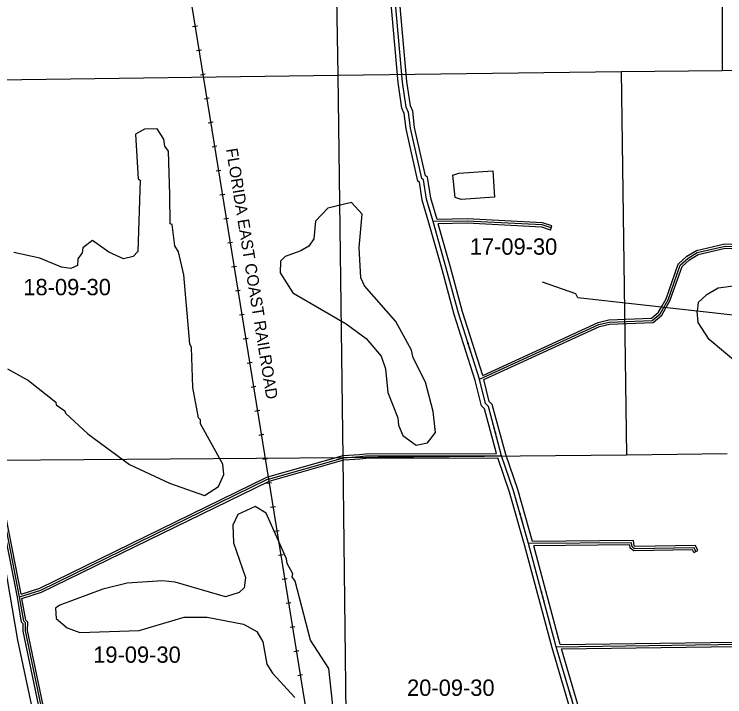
# Model space of a CAD drawing. Extents: x 418523 to 616617, y 1878279 to 2196743.
# Drawn here: x 553602 to 563379, y 1952469 to 1961859 of the extents above; entities that cross this region are included whole.
import ezdxf

# ---------------------------------------------------------------- set-up
doc = ezdxf.new("R2010")
doc.units = 0
for name, color, linetype in [('Level 1', 7, 'Continuous'), ('Level 13', 7, 'Continuous'), ('Level 14', 7, 'Continuous'), ('Level 2', 7, 'Continuous'), ('Level 31', 7, 'Continuous'), ('Level 32', 7, 'Continuous'), ('Level 34', 7, 'Continuous'), ('Level 37', 7, 'Continuous'), ('Level 5', 7, 'Continuous'), ('Level 51', 7, 'Continuous'), ('Level 7', 7, 'Continuous')]:
    doc.layers.add(name, color=color, linetype=linetype)

msp = doc.modelspace()

# ---------------------------------------------------------------- linework, layer by layer
at = {"layer": 'Level 1'}
for p, q in [((563325.605, 1966421.114), (563344.575, 1961086.233)), ((557970.841, 1966351.416), (558055.874, 1961018.408)), ((552789.191, 1960950.542), (558055.874, 1961018.408)), ((558055.874, 1961018.408), (561951.337, 1961068.914)), ((558055.874, 1961018.408), (558122.982, 1955755.473)), ((561951.337, 1961068.914), (563344.575, 1961086.233)), ((561951.337, 1961068.914), (562028.438, 1955793.953)), ((563344.575, 1961086.233), (566044.955, 1961105.029)), ((558122.982, 1955755.473), (552870.35, 1955713.594)), ((562028.438, 1955793.953), (558122.982, 1955755.473)), ((558122.982, 1955755.473), (558186.036, 1950452.524)), ((563413.668, 1955811.287), (562028.438, 1955793.953))]:
    msp.add_line(p, q, dxfattribs=at)
at = {"layer": 'Level 13'}
msp.add_line((561059.554, 1953157.276), (560679.705, 1954575.406), dxfattribs=at)
for points in [[(559366.209, 1959005.566), (559275.282, 1959314.181), (559234.401, 1959581.21), (559209.368, 1959598.004), (559052.796, 1960290.447), (559028.291, 1960507.248), (558995.16, 1960582.248), (558946.226, 1960924.211), (558727.595, 1963350.716), (558637.038, 1963792.794), (558545.952, 1964034.865)], [(560002.402, 1956836.535), (559713.043, 1957746.056), (559547.685, 1958363.244), (559366.209, 1959005.566)], [(560307.915, 1955785.149), (560126.183, 1956460.923), (560084.706, 1956502.851), (560002.402, 1956836.535)], [(560679.705, 1954575.406), (560473.327, 1955301.426), (560307.915, 1955785.149)], [(562689.623, 1946556.488), (562685.435, 1947033.971), (562496.226, 1948051.581), (562463.011, 1948101.485), (562422.072, 1948360.144), (562388.86, 1948410.412), (562199.028, 1949177.834), (562165.816, 1949227.738), (561860.66, 1950337.288), (561761.371, 1950621.189), (561728.546, 1950821.281), (561637.386, 1951054.979), (561645.854, 1951138.233), (561538.356, 1951438.521), (561456.135, 1951814.019), (561059.554, 1953157.276)]]:
    msp.add_lwpolyline(points, dxfattribs=at)
at = {"layer": 'Level 14'}
for p, q in [((561001.794, 1953141.016), (560621.747, 1954559.882)), ((561113.433, 1953188.031), (560749.686, 1954546.05))]:
    msp.add_line(p, q, dxfattribs=at)
for points in [[(559419.681, 1959036.386), (559333.981, 1959327.26), (559289.721, 1959616.349), (559262.626, 1959634.527), (559112.047, 1960300.463), (559086.881, 1960523.103), (559053.385, 1960598.931), (559005.846, 1960931.157), (558787.052, 1963359.456), (558694.866, 1963809.483), (558604.013, 1964050.938)], [(559308.469, 1958989.252), (559216.583, 1959301.104), (559179.08, 1959546.071), (559156.111, 1959561.481), (558993.545, 1960280.431), (558969.7, 1960491.394), (558936.934, 1960565.565), (558886.608, 1960917.264), (558668.138, 1963341.976), (558579.209, 1963776.105), (558501.17, 1963983.505)], [(559944.623, 1956820.236), (559655.446, 1957729.188), (559489.832, 1958347.322), (559308.469, 1958989.252)], [(560048.187, 1956890.535), (559770.641, 1957762.925), (559605.536, 1958379.165), (559436.732, 1958976.638)], [(560237.746, 1955815.031), (560072.363, 1956430.011), (560030.412, 1956472.417), (559944.622, 1956820.236)], [(560365.338, 1955802.666), (560180.003, 1956491.836), (560138.999, 1956533.285), (560065.236, 1956832.344)], [(560621.747, 1954559.882), (560416.044, 1955283.504), (560254.792, 1955755.059)], [(560733.415, 1954605.903), (560530.611, 1955319.348), (560365.339, 1955802.666)], [(562629.292, 1946593.916), (562625.482, 1947028.18), (562439.477, 1948028.55), (562405.797, 1948079.155), (562364.842, 1948337.919), (562333.097, 1948385.966), (562143.291, 1949153.286), (562110.521, 1949202.526), (561803.348, 1950319.407), (561703.008, 1950606.316), (561670.356, 1950805.348), (561576.228, 1951046.654), (561584.786, 1951130.796), (561480.567, 1951421.924), (561397.981, 1951799.088), (561001.794, 1953141.016)], [(562749.622, 1946557.015), (562745.388, 1947039.763), (562552.973, 1948074.611), (562520.226, 1948123.814), (562479.303, 1948382.37), (562444.622, 1948434.86), (562254.766, 1949202.381), (562221.111, 1949252.951), (561917.972, 1950355.168), (561819.735, 1950636.062), (561786.735, 1950837.214), (561698.544, 1951063.303), (561706.921, 1951145.671), (561596.145, 1951455.116), (561514.288, 1951828.951), (561130.681, 1953128.266)]]:
    msp.add_lwpolyline(points, dxfattribs=at)
at = {"layer": 'Level 31'}
for p, q in [((558440.597, 1955782.053), (560307.915, 1955785.149)), ((553675.183, 1953844.005), (553305.158, 1955720.754))]:
    msp.add_line(p, q, dxfattribs=at)
for points in [[(560991.561, 1958918.056), (560866.601, 1958959.835), (559833.173, 1959012.706), (559366.209, 1959005.566)], [(562542.966, 1957833.671), (562597.811, 1957929.9), (562765.672, 1958404.767), (562874.488, 1958504.496), (562999.747, 1958579.091), (563383.44, 1958669.763), (563750.035, 1958652.113), (564799.639, 1958332.392), (565049.883, 1958373.592), (566568.709, 1958977.895)], [(560002.402, 1956836.535), (561646.516, 1957590.496), (561788.501, 1957623.587), (562380.279, 1957647.168), (562488.76, 1957738.532), (562542.966, 1957833.671)], [(557100.687, 1955463.798), (558131.96, 1955757.781), (558357.083, 1955773.91), (558440.597, 1955782.053)], [(553675.183, 1953844.005), (553967.198, 1953934.834), (557089.25, 1955460.556), (557100.687, 1955463.798)], [(562980.472, 1954469.151), (562955.519, 1954519.398), (562138.308, 1954504.746), (562105.037, 1954529.922), (562096.933, 1954588.491), (560679.705, 1954575.406)], [(561059.554, 1953157.276), (564560.889, 1953206.231), (565612.007, 1953436.736), (566637.796, 1953700.786), (567380.759, 1953990.638), (569389.716, 1953976.766)], [(553665.121, 1950109.33), (553682.946, 1950467.841), (553767.196, 1950850.895), (553977.326, 1951517.25), (554011.356, 1951767.347), (553996.139, 1952234.318), (553757.382, 1953376.847), (553757.683, 1953485.215), (553732.672, 1953510.376), (553675.183, 1953844.005)]]:
    msp.add_lwpolyline(points, dxfattribs=at)
at = {"layer": 'Level 32'}
for p, q in [((560982.049, 1958889.603), (561001.075, 1958946.508)), ((558439.113, 1955812.051), (560237.746, 1955815.031)), ((558442.082, 1955752.054), (560254.792, 1955755.06)), ((553645.68, 1953838.554), (553280.464, 1955690.911)), ((553698.159, 1953882.568), (553334.593, 1955726.557)), ((562953.603, 1954455.806), (563007.342, 1954482.495))]:
    msp.add_line(p, q, dxfattribs=at)
for points in [[(561001.075, 1958946.508), (560872.226, 1958989.587), (559833.711, 1959042.719), (559419.681, 1959036.386)], [(560982.049, 1958889.603), (560860.975, 1958930.082), (559832.636, 1958982.694), (559436.732, 1958976.639)], [(562516.901, 1957848.526), (562570.42, 1957942.426), (562739.882, 1958421.826), (562856.49, 1958528.696), (562988.359, 1958607.226), (563380.657, 1958699.933), (563755.206, 1958681.9), (564801.679, 1958363.133), (565041.807, 1958402.667), (566530.378, 1958994.931)], [(562569.031, 1957818.816), (562625.203, 1957917.373), (562791.462, 1958387.708), (562892.486, 1958480.296), (563011.136, 1958550.956), (563386.223, 1958639.593), (563744.863, 1958622.326), (564797.6, 1958301.651), (565057.958, 1958344.518), (566553.436, 1958939.53)], [(560048.188, 1956890.535), (561636.761, 1957619.026), (561784.462, 1957653.451), (562368.814, 1957676.736), (562465.341, 1957758.032), (562516.9, 1957848.523)], [(560065.236, 1956832.343), (561656.272, 1957561.964), (561792.538, 1957593.723), (562391.744, 1957617.6), (562512.178, 1957719.032), (562569.033, 1957818.82)], [(557092.463, 1955492.65), (558126.72, 1955787.483), (558354.555, 1955803.806), (558439.113, 1955812.051)], [(557108.912, 1955434.947), (558137.199, 1955728.078), (558359.611, 1955744.013), (558442.082, 1955752.054)], [(553698.159, 1953882.568), (553956.091, 1953962.798), (557078.486, 1955488.687), (557092.505, 1955492.661)], [(553709.216, 1953823.171), (553978.305, 1953906.87), (557100.013, 1955432.424), (557108.871, 1955434.936)], [(563007.342, 1954482.495), (562973.95, 1954549.734), (562148.14, 1954534.927), (562133.051, 1954546.346), (562123.035, 1954618.734), (560733.415, 1954605.904)], [(562953.603, 1954455.806), (562937.088, 1954489.062), (562128.476, 1954474.564), (562077.024, 1954513.499), (562070.831, 1954558.248), (560749.686, 1954546.051)], [(561113.433, 1953188.032), (564557.431, 1953236.186), (565605.053, 1953465.923), (566628.571, 1953729.39), (567375.214, 1954020.678), (569341.593, 1954007.098)], [(561130.681, 1953128.266), (564564.347, 1953176.276), (565618.962, 1953407.547), (566647.021, 1953672.182), (567386.303, 1953960.598), (569367.411, 1953946.916)], [(553635.059, 1950108.814), (553653.106, 1950471.836), (553738.183, 1950858.644), (553947.945, 1951523.831), (553981.289, 1951768.892), (553966.239, 1952230.735), (553727.373, 1953373.787), (553727.649, 1953472.875), (553704.716, 1953495.945), (553645.68, 1953838.554)], [(553696.839, 1950143.1), (553712.785, 1950463.846), (553796.21, 1950843.146), (554006.707, 1951510.668), (554041.422, 1951765.803), (554026.039, 1952237.902), (553787.391, 1953379.906), (553787.718, 1953497.555), (553760.629, 1953524.806), (553709.216, 1953823.171)]]:
    msp.add_lwpolyline(points, dxfattribs=at)
at = {"layer": 'Level 37'}
for p, q in [((556057.666, 1961688.017), (556124.141, 1961698.792)), ((556111.246, 1961357.471), (556177.722, 1961368.246)), ((556164.826, 1961026.922), (556231.301, 1961037.697)), ((556218.406, 1960696.376), (556284.881, 1960707.151)), ((556271.986, 1960365.827), (556338.461, 1960376.602)), ((556325.566, 1960035.281), (556392.041, 1960046.056)), ((556379.146, 1959704.732), (556445.621, 1959715.507)), ((556432.726, 1959374.186), (556499.201, 1959384.961)), ((556486.305, 1959043.637), (556552.781, 1959054.412)), ((556539.886, 1958713.091), (556606.361, 1958723.866)), ((556593.465, 1958382.543), (556659.941, 1958393.317)), ((556647.045, 1958051.995), (556713.521, 1958062.771)), ((556700.625, 1957721.448), (556767.1, 1957732.222)), ((556754.205, 1957390.9), (556820.681, 1957401.676)), ((556807.784, 1957060.353), (556874.26, 1957071.128)), ((556861.364, 1956729.805), (556927.84, 1956740.581)), ((556914.944, 1956399.258), (556981.419, 1956410.033)), ((556968.524, 1956068.71), (557035, 1956079.486)), ((557022.103, 1955738.163), (557088.579, 1955748.938)), ((557075.689, 1955407.613), (557142.163, 1955418.395)), ((557129.301, 1955077.071), (557195.775, 1955087.852)), ((557182.911, 1954746.528), (557249.386, 1954757.31)), ((557236.523, 1954415.986), (557302.997, 1954426.767)), ((557290.135, 1954085.443), (557356.609, 1954096.226)), ((557343.746, 1953754.901), (557410.221, 1953765.683)), ((557397.357, 1953424.359), (557463.832, 1953435.141)), ((557450.969, 1953093.816), (557517.443, 1953104.598)), ((557504.581, 1952763.274), (557571.055, 1952774.056))]:
    msp.add_line(p, q, dxfattribs=at)
msp.add_lwpolyline([(554866.266, 1969249.629), (554867.125, 1969244.323), (555789.684, 1963551.706), (557100.687, 1955463.798), (557725.337, 1951612.51), (558452.601, 1947129.67), (559310.996, 1941839.571), (559435.7, 1941071.581), (559469.888, 1940786.39), (559492.892, 1940596.141), (560291.277, 1935684.071), (560315.664, 1935534.186)], dxfattribs=at)
at = {"layer": 'Level 5'}
msp.add_line((564964.024, 1957544.17), (562997.356, 1957775.559), dxfattribs=at)
msp.add_lwpolyline([(559751.078, 1959311.572), (559667.816, 1959336.841), (559635.451, 1959645.389), (559718.912, 1959670.141), (560185.842, 1959701.977), (560209.708, 1959343.449), (559751.078, 1959311.572)], close=True, dxfattribs=at)
for points in [[(554493.166, 1944447.941), (554302.696, 1944848.678), (554344.616, 1944923.57), (554628.639, 1945097.758), (554595.716, 1945239.571), (554388.346, 1945565.346), (553895.851, 1947951.146), (553904.609, 1948084.489), (553846.716, 1948226.401), (553732.123, 1948893.676), (553674.389, 1949085.61), (553543.295, 1949802.955), (553545.515, 1950486.541), (553899.694, 1951752.556), (553884.298, 1952152.735), (553654.376, 1953245.547), (553327.001, 1955130.638), (553113.451, 1956131.688), (552748.782, 1956799.78), (552607.746, 1957008.642), (552591.265, 1957075.364), (552309.331, 1957543.121), (552201.775, 1957793.566), (552086.446, 1958227.414)], [(562997.356, 1957775.559), (561355.685, 1957955.921), (561330.843, 1958014.343), (560872.861, 1958174.201)]]:
    msp.add_lwpolyline(points, dxfattribs=at)
at = {"layer": 'Level 7'}
for points in [[(553507.977, 1956980.724), (553799.256, 1956821.424), (554173.41, 1956520.101), (554181.651, 1956486.721), (554298.094, 1956402.971), (554306.305, 1956369.62), (554613.866, 1956085.177), (555187.736, 1955666.526), (555737.082, 1955406.336), (556220.076, 1955238.039), (556412.198, 1955362.494), (556487.747, 1955528.959), (556471.535, 1955670.742), (556164.85, 1956221.921), (556165.049, 1956280.273), (556140.108, 1956305.383), (556058.08, 1956722.461), (556043.171, 1957272.695), (556018.331, 1957322.816), (555938.035, 1958273.416), (555864.018, 1958590.433), (555814.266, 1958673.955), (555773.531, 1958965.861), (555748.52, 1958974.291), (555741.494, 1959374.44), (555741.494, 1959374.44), (555726.745, 1959974.724), (555676.922, 1960041.575), (555660.581, 1960141.647), (555569.336, 1960283.659), (555394.242, 1960275.906), (555269.001, 1960209.613), (555308.691, 1959592.59), (555333.631, 1959575.82), (555305.485, 1958592.226), (555238.565, 1958525.763), (555105.082, 1958492.841), (554905.306, 1958585.161), (554680.748, 1958744.271), (554547.036, 1958644.667), (554538.477, 1958578.006), (554479.857, 1958494.842), (554471.228, 1958403.171), (554379.397, 1958361.778), (554254.414, 1958378.846), (553954.705, 1958504.876), (553596.466, 1958581.043)], [(564964.024, 1957544.17), (564847.998, 1957761.314), (564815.236, 1957936.477), (564541.025, 1958220.791), (564090.795, 1958197.224), (563290.148, 1958091.431), (563123.126, 1957991.916), (563014.424, 1957892.242), (562997.356, 1957775.559)], [(564964.024, 1957544.17), (564944.736, 1956727.281), (565027.081, 1956410.234), (565059.416, 1956093.357), (565034.107, 1956001.715), (564933.617, 1955860.33), (564624.453, 1955644.561), (564365.738, 1955545.375), (564099.002, 1955562.901), (563899.096, 1955613.54), (563790.983, 1955697.261), (563732.821, 1955755.811), (563724.65, 1955805.862), (563658.217, 1955889.423), (563659.661, 1956339.584), (563701.9, 1956506.179), (563686.494, 1956906.388), (563611.801, 1957006.659), (563162.845, 1957383.232), (563013.538, 1957617.136), (562997.356, 1957775.559)], [(558034.946, 1951880.974), (557929.72, 1952856.686), (557680.898, 1953249.311), (557466.731, 1954058.617), (557425.25, 1954117.108), (557433.719, 1954158.76), (557359.146, 1954300.701), (557351.004, 1954367.423), (557069.599, 1954993.564), (556919.834, 1955085.755), (556677.72, 1954978.139), (556610.571, 1954828.314), (556618.124, 1954586.529), (556783.315, 1954110.83), (556766.186, 1953969.176), (556699.296, 1953902.684), (556507.362, 1953844.95), (555816.104, 1954047.246), (555641.07, 1954064.473), (555157.469, 1954032.696), (554823.752, 1953950.38), (554231.152, 1953727.196), (554172.661, 1953685.705), (554180.544, 1953543.951), (554330.209, 1953418.451), (554505.044, 1953351.171), (555322.102, 1953381.903), (555939.584, 1953563.346), (556256.361, 1953562.33), (556756.254, 1953468.994), (556939.32, 1953368.374), (557022.223, 1953226.392), (557079.599, 1952917.786), (557154.243, 1952792.473), (557461.605, 1952458.04)]]:
    msp.add_lwpolyline(points, dxfattribs=at)
msp.add_lwpolyline([(559131.682, 1955928.974), (559290.166, 1955961.796), (559398.996, 1956103.151), (559366.601, 1956395.058), (559259.503, 1956795.536), (559093.854, 1957129.541), (559069.202, 1957237.984), (558853.701, 1957630.471), (558421.814, 1958123.726), (558372.121, 1958232.258), (558348.455, 1958649.148), (558391.599, 1959107.509), (558242.074, 1959266.391), (557916.687, 1959192.415), (557749.376, 1959009.538), (557723.619, 1958767.882), (557656.599, 1958668.039), (557547.997, 1958601.706), (557331.023, 1958527.371), (557264.102, 1958460.909), (557263.615, 1958302.515), (557437.793, 1958026.831), (558170.026, 1957599.321), (558444.466, 1957398.36), (558652.124, 1957155.956), (558709.887, 1956980.693), (558742.193, 1956655.476), (558882.801, 1956304.9), (558890.803, 1956204.827), (558948.706, 1956062.945), (559131.682, 1955928.974)], close=True, dxfattribs=at)

# ---------------------------------------------------------------- texts
at = {"layer": 'Level 2'}
for s, p in [('17-09-30', (559870.164, 1958550.273)), ('18-09-30', (553728.011, 1957992.599)), ('19-09-30', (554689.455, 1952936.508)), ('20-09-30', (559007.524, 1952481.651))]:
    msp.add_text(s, height=225, dxfattribs=at).set_placement(p)
at = {"layer": 'Level 34'}
for rotation, p in [(287.6473583, (559822.609, 1957360.441)), (285.0513389, (560185.102, 1956193.701)), (285.8674667, (560543.566, 1955008.619)), (284.994, (560837.754, 1953937.036)), (286.4478333, (561224.186, 1952555.512))]:
    msp.add_text('US HWY 1', height=25, rotation=rotation, dxfattribs=at).set_placement(p)
at = {"layer": 'Level 51'}
msp.add_text('FLORIDA EAST COAST RAILROAD', height=160, rotation=279.2064, dxfattribs=at).set_placement((556515.333, 1960002.426))

doc.saveas('drawing.dxf')
